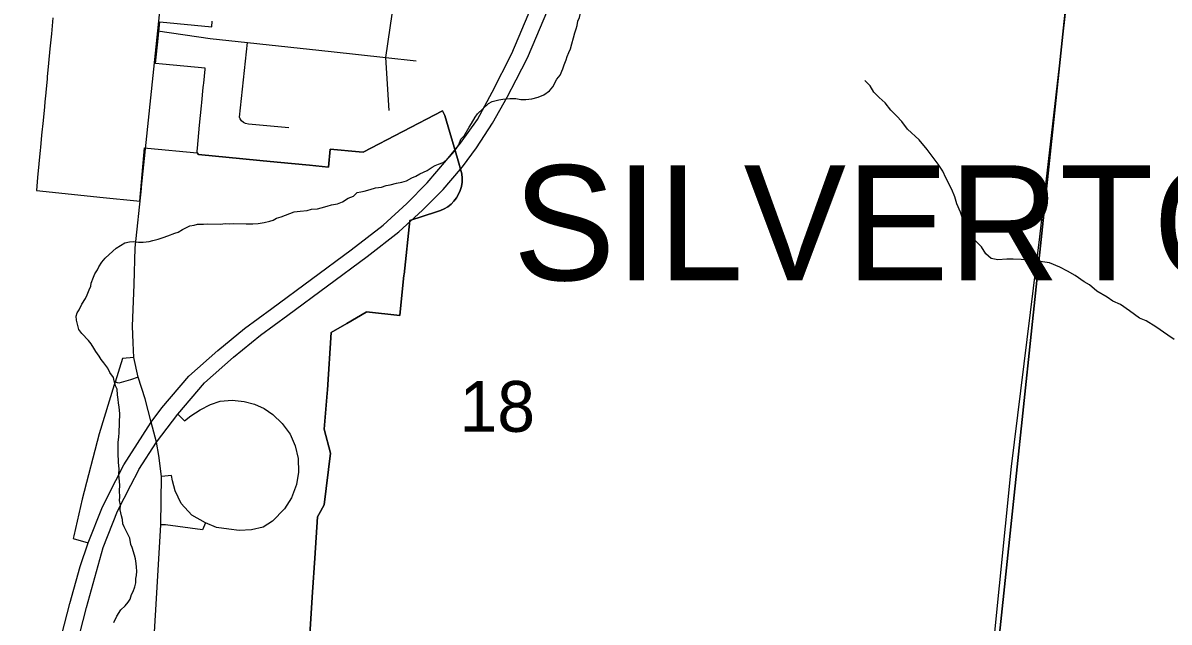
# Model space of a CAD drawing. Extents: x 0 to 34, y 0 to 22.
# Drawn here: x 3.5106 to 3.9828, y 19.5681 to 19.8149 of the extents above; entities that cross this region are included whole.
import ezdxf

# ---------------------------------------------------------------- set-up
doc = ezdxf.new("R2010")
doc.units = 0
for name, color, linetype in [('GM_X_City_Street', 7, 'Continuous'), ('GM_X_Corporation', 7, 'Continuous'), ('GM_X_Corporation_Text', 7, 'Continuous'), ('GM_X_County_Road', 7, 'Continuous'), ('GM_X_Interchange_Ramps', 7, 'Continuous'), ('GM_X_Interstate_Route', 7, 'Continuous'), ('GM_X_Minor_River', 7, 'Continuous'), ('GM_X_Section', 7, 'Continuous'), ('GM_X_Section_Text', 7, 'Continuous'), ('GM_X_Township_Road', 7, 'Continuous')]:
    doc.layers.add(name, color=color, linetype=linetype)

msp = doc.modelspace()

# ---------------------------------------------------------------- linework, layer by layer
at = {"layer": 'GM_X_City_Street'}
for points in [[(3.66151, 19.77888), (3.66017, 19.80069), (3.66444, 19.83088), (3.66488, 19.83498), (3.67305, 19.91191)], [(3.58767, 19.80856), (3.60306, 19.80689), (3.6376, 19.80314), (3.66017, 19.80069), (3.67255, 19.79935)], [(3.62017, 19.77177), (3.60349, 19.77326), (3.60226, 19.77353), (3.60141, 19.77387), (3.60061, 19.77455), (3.60005, 19.77538), (3.59984, 19.77612), (3.60306, 19.80689)]]:
    msp.add_lwpolyline(points, dxfattribs=at)
at = {"layer": 'GM_X_Corporation'}
for points in [[(3.52292, 19.81701), (3.5223, 19.81041), (3.52173, 19.8043), (3.52115, 19.79831), (3.52061, 19.79265), (3.52053, 19.79187), (3.52, 19.78632), (3.51997, 19.78606), (3.51962, 19.78244), (3.51943, 19.78041), (3.51891, 19.77474), (3.5183, 19.76864), (3.51782, 19.76359), (3.51768, 19.7625), (3.51719, 19.75686), (3.51665, 19.75122), (3.51615, 19.7459), (3.54371, 19.74306), (3.55758, 19.74163), (3.5588, 19.74149), (3.56073, 19.7635), (3.56191, 19.76339), (3.58231, 19.76143), (3.58297, 19.76068), (3.60117, 19.75894), (3.60824, 19.75827), (3.61531, 19.75759), (3.6286, 19.75632), (3.63652, 19.75556), (3.63722, 19.7629), (3.64913, 19.76178), (3.6508, 19.76162), (3.68349, 19.77877), (3.68449, 19.77682), (3.68962, 19.75904), (3.69144, 19.75274), (3.69159, 19.75102), (3.69153, 19.7493), (3.69125, 19.7476), (3.69077, 19.74595), (3.69009, 19.74437), (3.68923, 19.74288), (3.68818, 19.74152), (3.68698, 19.74029), (3.68563, 19.73922), (3.68416, 19.73832), (3.68259, 19.73761), (3.68095, 19.7371), (3.66998, 19.73359), (3.66763, 19.71134), (3.66759, 19.71102), (3.66583, 19.69438), (3.65214, 19.69587), (3.65202, 19.69575), (3.64405, 19.69116), (3.63757, 19.68743), (3.63605, 19.66372), (3.63594, 19.66243), (3.63471, 19.64752), (3.63729, 19.63774), (3.63468, 19.61635), (3.63249, 19.61239), (3.63196, 19.61143), (3.63085, 19.59442), (3.62995, 19.58048), (3.62796, 19.54982)], [(3.62796, 19.54982), (3.62995, 19.58048), (3.63085, 19.59442), (3.63196, 19.61143), (3.63249, 19.61239), (3.63468, 19.61635), (3.63729, 19.63774), (3.63471, 19.64752), (3.63594, 19.66243), (3.63605, 19.66372), (3.63757, 19.68743), (3.64405, 19.69116), (3.65202, 19.69575), (3.65214, 19.69587), (3.66583, 19.69438), (3.66759, 19.71102), (3.66763, 19.71134), (3.66998, 19.73359), (3.68095, 19.7371), (3.68259, 19.73761), (3.68416, 19.73832), (3.68563, 19.73922), (3.68698, 19.74029), (3.68818, 19.74152), (3.68923, 19.74288), (3.69009, 19.74437), (3.69077, 19.74595), (3.69125, 19.7476), (3.69153, 19.7493), (3.69159, 19.75102), (3.69144, 19.75274), (3.68962, 19.75904), (3.68449, 19.77682), (3.68349, 19.77877), (3.6508, 19.76162), (3.64913, 19.76178), (3.63722, 19.7629), (3.63652, 19.75556), (3.6286, 19.75632), (3.61531, 19.75759), (3.60824, 19.75827), (3.60117, 19.75894), (3.58297, 19.76068), (3.58231, 19.76143), (3.58234, 19.76169), (3.58237, 19.76204), (3.58249, 19.76332), (3.58339, 19.77274), (3.58416, 19.78073), (3.5843, 19.78217), (3.58488, 19.78828), (3.58498, 19.78924), (3.58506, 19.79016), (3.58561, 19.79582), (3.58565, 19.79631), (3.56808, 19.79799), (3.56526, 19.79827), (3.56599, 19.80589), (3.567, 19.81531), (3.58838, 19.81334), (3.5886, 19.81558)]]:
    msp.add_lwpolyline(points, dxfattribs=at)
at = {"layer": 'GM_X_County_Road'}
msp.add_line((3.55635, 19.70714), (3.55685, 19.72227), dxfattribs=at)
for points in [[(3.79146, 19.18305), (3.81918, 19.25258), (3.8552, 19.3396), (3.88672, 19.40981), (3.88836, 19.41604), (3.89162, 19.42756), (3.8984, 19.46484), (3.90375, 19.49625), (3.91046, 19.55847), (3.91791, 19.63213), (3.92958, 19.72684), (3.95203, 19.92145)], [(3.55943, 19.74721), (3.56611, 19.81165), (3.57052, 19.85425), (3.57232, 19.87015)], [(3.55685, 19.72227), (3.55938, 19.74671), (3.55943, 19.74721)], [(3.56738, 19.60812), (3.56762, 19.62803), (3.56663, 19.63669), (3.56558, 19.64219), (3.56342, 19.65047), (3.56093, 19.66004), (3.55812, 19.66905), (3.55625, 19.67712), (3.55601, 19.6832), (3.55578, 19.68999), (3.55635, 19.70714)], [(3.51631, 19.37621), (3.51873, 19.38387), (3.52905, 19.41728), (3.54272, 19.45707), (3.55121, 19.47399), (3.55542, 19.48587), (3.55792, 19.49741), (3.55927, 19.5084), (3.56297, 19.53358), (3.56738, 19.60812)]]:
    msp.add_lwpolyline(points, dxfattribs=at)
at = {"layer": 'GM_X_Interchange_Ramps'}
for points in [[(3.55625, 19.67712), (3.55164, 19.67663), (3.5486, 19.66693), (3.54824, 19.66578), (3.54203, 19.64565), (3.53504, 19.6188), (3.53152, 19.6037), (3.53125, 19.60259), (3.53747, 19.6007)], [(3.55812, 19.66905), (3.55488, 19.66789), (3.55011, 19.66646), (3.5486, 19.66693)], [(3.57441, 19.65373), (3.57712, 19.65104), (3.57977, 19.65312), (3.58361, 19.65558), (3.58792, 19.65778), (3.59192, 19.65915), (3.59685, 19.65953), (3.60178, 19.65903), (3.60593, 19.65788), (3.60995, 19.65605), (3.61361, 19.65362), (3.61746, 19.64997), (3.62063, 19.64548), (3.62278, 19.64071), (3.62401, 19.63546), (3.62419, 19.62981), (3.62337, 19.6248), (3.62129, 19.61927), (3.61839, 19.61469), (3.61336, 19.6097), (3.60958, 19.60727), (3.60472, 19.60611), (3.59966, 19.60588), (3.59537, 19.60632), (3.59041, 19.60702), (3.58575, 19.60905), (3.5802, 19.61218), (3.57576, 19.61698), (3.57335, 19.62215), (3.57224, 19.62635), (3.5718, 19.62851), (3.56762, 19.62803)], [(3.58575, 19.60905), (3.58461, 19.60605), (3.56928, 19.60811), (3.56738, 19.60812)]]:
    msp.add_lwpolyline(points, dxfattribs=at)
at = {"layer": 'GM_X_Interstate_Route'}
for points in [[(3.7204, 19.80503), (3.73746, 19.84545), (3.74261, 19.85828), (3.74963, 19.87177), (3.75851, 19.88669), (3.76772, 19.89996), (3.77704, 19.91114), (3.78637, 19.92134), (3.79667, 19.93099), (3.80408, 19.93706)], [(3.51301, 19.5103), (3.52995, 19.57577), (3.53412, 19.59096), (3.53747, 19.6007), (3.54339, 19.61562), (3.54887, 19.62636), (3.55216, 19.63283), (3.56005, 19.64515), (3.56342, 19.65047), (3.56784, 19.65643), (3.5789, 19.6694), (3.59085, 19.67993), (3.60192, 19.68903), (3.61311, 19.69726), (3.64579, 19.72138), (3.65895, 19.73158), (3.66871, 19.74047), (3.67715, 19.74902), (3.68516, 19.75834), (3.69094, 19.76533), (3.6979, 19.7752), (3.70399, 19.78633), (3.71205, 19.80234), (3.73108, 19.84768)], [(3.71379, 19.79153), (3.71848, 19.80049), (3.7204, 19.80503)], [(3.68692, 19.75004), (3.69173, 19.75564), (3.69743, 19.76353), (3.70401, 19.77362), (3.71004, 19.78437), (3.71379, 19.79153)], [(3.55815, 19.63052), (3.55837, 19.63095), (3.56558, 19.64219), (3.57441, 19.65373), (3.58546, 19.6667), (3.59741, 19.67723), (3.60849, 19.68633), (3.61968, 19.69455), (3.65236, 19.71868), (3.66552, 19.72888), (3.67528, 19.73776), (3.68372, 19.74632), (3.68692, 19.75004)], [(3.5108, 19.47218), (3.51999, 19.50878), (3.53677, 19.57414), (3.54368, 19.59882), (3.5496, 19.61373), (3.55508, 19.62448), (3.55815, 19.63052)]]:
    msp.add_lwpolyline(points, dxfattribs=at)
at = {"layer": 'GM_X_Minor_River'}
for points in [[(3.73552, 19.80276), (3.73615, 19.80425), (3.7368, 19.80631), (3.73747, 19.80876), (3.73793, 19.81083), (3.73856, 19.81251), (3.739, 19.81382), (3.73926, 19.81571), (3.73989, 19.8172), (3.74034, 19.8189), (3.7412, 19.82171), (3.74183, 19.8232), (3.74267, 19.82507), (3.74348, 19.82655), (3.74527, 19.82857), (3.74706, 19.8304), (3.74862, 19.83147), (3.75157, 19.83401), (3.75451, 19.83635), (3.75628, 19.8378), (3.75767, 19.83945), (3.76058, 19.84085), (3.76371, 19.84319), (3.76528, 19.84446)], [(3.54023, 19.71151), (3.54125, 19.71318), (3.54187, 19.71448), (3.54308, 19.71633), (3.54447, 19.71799), (3.54763, 19.72089), (3.54901, 19.72217), (3.55251, 19.7243), (3.55443, 19.72479), (3.55634, 19.7249), (3.55823, 19.72463), (3.56012, 19.72455), (3.5626, 19.72483), (3.56414, 19.72534), (3.56625, 19.72582), (3.56837, 19.72649), (3.5703, 19.72717), (3.57319, 19.72838), (3.57454, 19.7287), (3.57629, 19.72977), (3.57764, 19.73047), (3.57939, 19.73135), (3.58111, 19.73166), (3.58245, 19.73199), (3.58493, 19.73207), (3.58664, 19.73219), (3.59195, 19.73197), (3.59387, 19.73227), (3.59557, 19.7322), (3.59748, 19.73231), (3.6026, 19.7321), (3.60526, 19.73218), (3.60755, 19.73227), (3.61004, 19.73274), (3.61233, 19.73321), (3.61368, 19.73373), (3.61504, 19.73443), (3.61697, 19.73511), (3.62237, 19.73717), (3.62485, 19.73744), (3.62771, 19.7377), (3.62944, 19.7382), (3.63191, 19.73829), (3.63345, 19.7388), (3.63595, 19.73945), (3.63768, 19.73995), (3.64017, 19.74042), (3.64229, 19.74128), (3.64463, 19.7427), (3.64675, 19.74356), (3.64833, 19.74502), (3.64986, 19.74533), (3.6512, 19.74566), (3.6537, 19.74631), (3.65581, 19.74699), (3.6583, 19.74726), (3.66022, 19.74794), (3.66195, 19.74825), (3.66444, 19.74891), (3.66674, 19.74938), (3.66866, 19.74987), (3.6708, 19.75111), (3.67253, 19.7518), (3.67409, 19.75269), (3.67718, 19.75408), (3.67914, 19.75552), (3.6805, 19.75622), (3.68185, 19.75673), (3.68377, 19.75741), (3.68515, 19.7585), (3.68654, 19.75996), (3.68832, 19.76197), (3.68933, 19.76345), (3.69014, 19.76475), (3.69099, 19.76699), (3.69238, 19.76845), (3.69442, 19.77198), (3.69542, 19.77346), (3.69686, 19.77606), (3.69786, 19.77754), (3.7024, 19.78172), (3.70395, 19.7826), (3.70664, 19.78325), (3.70836, 19.78356), (3.70988, 19.78369), (3.71122, 19.78382), (3.71369, 19.78372), (3.71577, 19.78344), (3.71785, 19.78335), (3.72033, 19.78363), (3.72283, 19.78429), (3.72515, 19.78533), (3.72749, 19.78694), (3.72889, 19.78859), (3.73053, 19.79176), (3.73193, 19.79341), (3.73298, 19.79602), (3.73361, 19.79771), (3.73445, 19.79976), (3.73489, 19.80107), (3.73552, 19.80276)], [(3.98493, 19.68449), (3.98234, 19.68631), (3.97735, 19.68974), (3.97345, 19.69218), (3.97064, 19.69325), (3.96658, 19.69627), (3.96288, 19.69889), (3.95971, 19.70035), (3.95731, 19.70197), (3.95303, 19.70443), (3.95009, 19.70702), (3.94786, 19.70826), (3.94416, 19.71088), (3.941, 19.71272), (3.93784, 19.71437), (3.93354, 19.71607), (3.92882, 19.71684), (3.92523, 19.71736), (3.91859, 19.71764), (3.91592, 19.71756), (3.91231, 19.71733), (3.90947, 19.71783), (3.90727, 19.71982), (3.90549, 19.72274), (3.90311, 19.72512), (3.90111, 19.72749), (3.89894, 19.73024), (3.8981, 19.73312), (3.89692, 19.73697), (3.89535, 19.74045), (3.89451, 19.74334), (3.8933, 19.74624), (3.89083, 19.75109), (3.8896, 19.7538), (3.88763, 19.75673), (3.88564, 19.75947), (3.88311, 19.76281), (3.87985, 19.76674), (3.87508, 19.77112), (3.87273, 19.77426), (3.87054, 19.77663), (3.86817, 19.77901), (3.86581, 19.78196), (3.86343, 19.78414), (3.86123, 19.78633), (3.85963, 19.78905), (3.85744, 19.79123)], [(3.54809, 19.56793), (3.54934, 19.57054), (3.55096, 19.57313), (3.55273, 19.57477), (3.55393, 19.57624), (3.55474, 19.57754), (3.55538, 19.57941), (3.556, 19.58071), (3.55665, 19.58259), (3.5571, 19.58428), (3.55716, 19.58599), (3.5574, 19.58731), (3.55747, 19.58901), (3.55735, 19.59073), (3.55722, 19.59225), (3.55691, 19.59417), (3.55659, 19.5957), (3.55557, 19.59878), (3.55506, 19.60013), (3.55458, 19.60262), (3.55388, 19.60398), (3.553, 19.60592), (3.5523, 19.60728), (3.55178, 19.60863), (3.55166, 19.61034), (3.55115, 19.61188), (3.55067, 19.61437), (3.55075, 19.61627), (3.55044, 19.61818), (3.5505, 19.6197), (3.55041, 19.62217), (3.5505, 19.62445), (3.55024, 19.6275), (3.5501, 19.62884), (3.5502, 19.6313), (3.54991, 19.63378), (3.54988, 19.63777), (3.54981, 19.64082), (3.54986, 19.64215), (3.55014, 19.64441), (3.55021, 19.64612), (3.55052, 19.65409), (3.55024, 19.65657), (3.54993, 19.65848), (3.5498, 19.65982), (3.54949, 19.66173), (3.54939, 19.66401), (3.54868, 19.66537), (3.5482, 19.66748), (3.54787, 19.66883), (3.54643, 19.67098), (3.54555, 19.67272), (3.54393, 19.67488), (3.54284, 19.67626), (3.54194, 19.67762), (3.54069, 19.67957), (3.53979, 19.68094), (3.53872, 19.6827), (3.53764, 19.68407), (3.5349, 19.68703), (3.53363, 19.68861), (3.53264, 19.69245), (3.53252, 19.69416), (3.53295, 19.69547), (3.53376, 19.69677), (3.5348, 19.69901), (3.53641, 19.70141), (3.53704, 19.7029), (3.53788, 19.70496), (3.53851, 19.70645), (3.53875, 19.70777), (3.53961, 19.71021), (3.54023, 19.71151)]]:
    msp.add_lwpolyline(points, dxfattribs=at)
at = {"layer": 'GM_X_Section'}
for points in [[(3.43084, 19.98722), (3.95103, 19.92358), (3.89779, 19.42002), (3.38246, 19.48109)], [(3.95103, 19.92358), (4.43689, 19.87849), (4.38059, 19.33876), (3.89779, 19.42002)]]:
    msp.add_lwpolyline(points, close=True, dxfattribs=at)
at = {"layer": 'GM_X_Township_Road'}
msp.add_line((3.56611, 19.81165), (3.58767, 19.80856), dxfattribs=at)

# ---------------------------------------------------------------- texts
at = {"layer": 'GM_X_Corporation_Text'}
msp.add_text('SILVERTON', height=0.047348, rotation=0, dxfattribs=at).set_placement((3.71248, 19.70893))
at = {"layer": 'GM_X_Section_Text'}
msp.add_text('18', height=0.020928, rotation=0, dxfattribs=at).set_placement((3.69046, 19.64648))

doc.saveas('drawing.dxf')
